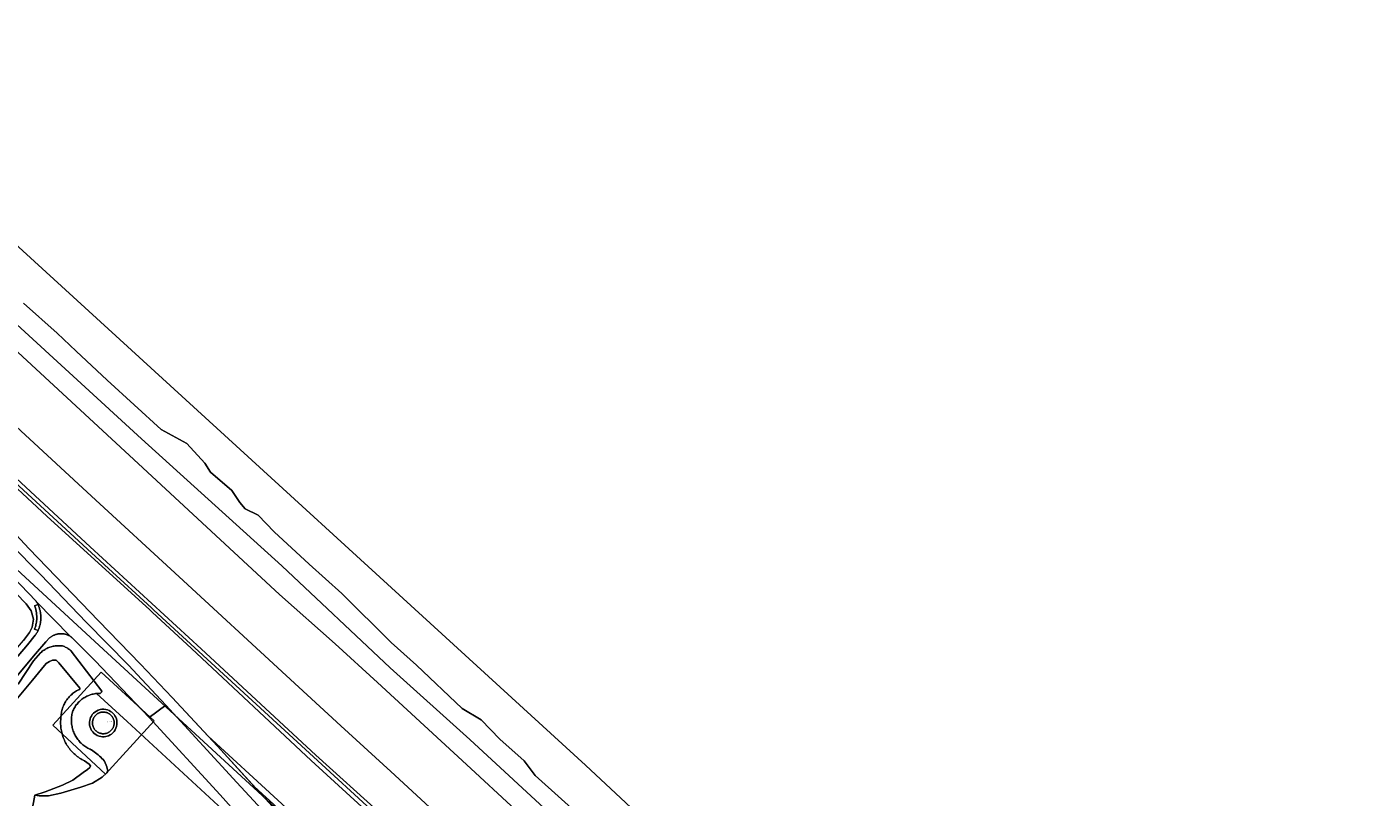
# Model space of a CAD drawing. Header units: metres. Extents: x 250001 to 257773, y 598992 to 609118.
# Tile 643 of 656: x 253521 to 253989, y 607611 to 607879. Entities that reach past the tile are written whole.
import ezdxf
from ezdxf.enums import TextEntityAlignment as Align
from ezdxf.lldxf.tags import DXFTag

# ---------------------------------------------------------------- set-up
doc = ezdxf.new("R2010")
doc.units = ezdxf.units.M
for name, color, linetype, lineweight in [('B-WE-GR-GRAS-GV', 252, 'Continuous', 13), ('B-WE-GW-TALUD_KRUIN-G', 252, 'Continuous', 18), ('B-WE-IE-TERREINAFSCHEIDING_KUNSTMATIG_HEKWERK-G', 252, 'IE-TERREINAFSCHEIDING-KUNSTMATIG', 18), ('B-WE-KG-GRENS_PERCEEL-G', 150, 'KG-PERCEEL', 18), ('B-WE-KG-GRENS_PERCEEL-S', 150, 'Continuous', 25), ('B-WE-OG-BEBOUWING_WINDTURBINE-GV', 1, 'Continuous', 18), ('B-WE-OG-WATER-GV', 252, 'Continuous', 18), ('B-WE-VH-VERHARDING_GESLOTEN-GV', 252, 'Continuous', 18), ('B-WE-VH-VERHARDING_HALFVERHARDING-GV', 252, 'Continuous', 18), ('B-WE-VH-VERHARDING_OPEN-GV', 252, 'Continuous', 18), ('X-XX-AL-REFERENTIE-G', 7, 'Continuous', 18)]:
    doc.layers.add(name, color=color, linetype=linetype, lineweight=lineweight)
doc.styles.add('NLCS-ISO', font='NLCS-ISO.ttf')
doc.styles.get("Standard").update_dxf_attribs({"font": 'NLCS-ISO.ttf'})
doc.linetypes.add('IE-TERREINAFSCHEIDING-KUNSTMATIG', pattern='A,4,[82,NLCS.shx,S=0.75,R=90,X=0,Y=0],4,-2', length=10)
tags = doc.linetypes.add('KG-PERCEEL', pattern='A,5.5,-2,["P",Standard,S=1.8,R=0,X=-0.5,Y=-0.9],-2,5.5,-2,[5,NLCS.SHX,S=0.75,R=0,X=0,Y=0],-2', length=19).pattern_tags.tags
tags[6] = DXFTag(74, 10)

# ---------------------------------------------------------------- blocks, each defined once
blk = doc.blocks.new('SKG-PERCEELNUMMER-SO')
at = {"style": 'NLCS-ISO', "oblique": 10, "flags": 1}
blk.add_attdef('GEMEENTECODE', text='', height=1.8, dxfattribs=at).set_placement((0, 2.6), align=Align.MIDDLE_CENTER)
at = {"style": 'NLCS-ISO', "oblique": 10}
blk.add_attdef('SECTIE', text='', height=1.8, dxfattribs=at).set_placement((-0.5, 0), align=Align.MIDDLE_RIGHT)
blk.add_attdef('PERCEELNUMMER', text='', height=1.8, dxfattribs=at).set_placement((0.5, 0), align=Align.MIDDLE_LEFT)
blk = doc.blocks.new('BS2021-132-Xref-KAD-20210617')
at = {"layer": 'B-WE-KG-GRENS_PERCEEL-G', "flags": 128}
for points in [[(253273.042, 608021.519), (253290.73, 608007.01), (253344.93, 607959.96), (253714.76, 607621.95), (253890.14, 607458.28), (253962.33, 607390.41), (253988.67, 607366.43)], [(253509.451, 607696.951), (253548.58, 607660.94), (253715.83, 607507), (253731.84, 607493.24), (253746.02, 607472.65), (253956.15, 607281.08), (253946.01, 607270.08)]]:
    blk.add_lwpolyline(points, dxfattribs=at)
blk.add_lwpolyline([(253564.8, 607637.325), (253546.395, 607654.266), (253529.572, 607635.852), (253547.927, 607618.875)], close=True, dxfattribs=at)
at = {"layer": 'B-WE-KG-GRENS_PERCEEL-S', "xscale": 0.2, "yscale": 0.2, "zscale": 0.2}
blk.add_blockref('SKG-PERCEELNUMMER-SO', (253548.895, 607637.028), dxfattribs=at).add_auto_attribs({'PERCEELNUMMER': '3439', 'SECTIE': 'A'})
blk = doc.blocks.new('BS2021-132-Xref-BGT-GRIJS-20210617-aangepast')
at = {"layer": 'B-WE-GR-GRAS-GV', "flags": 128}
for points in [[(253499.39, 607737.81), (253542.62, 607697.85), (253581.13, 607662.36), (253621.09, 607625.46), (253666.26, 607584.66), (253718.13, 607536.83), (253767.61, 607490.96), (253813.9, 607449.1), (253844.74, 607421.23), (253861.77, 607405.25), (253901.39, 607381.22), (253916.97, 607371.3), (253914, 607374.37), (253870.34, 607414.11), (253867.76, 607416.56), (253794.16, 607484.29), (253720.61, 607552.01), (253647.13, 607619.74), (253629.77, 607635.69), (253610.71, 607653.17), (253573.52, 607687.46), (253543.09, 607715.46), (253499.98, 607755.23)], [(253470.411, 607762.617), (253548.984, 607690.339), (253563.939, 607676.603), (253564.75, 607675.858), (253697.174, 607554.226), (253764.719, 607492.602), (253814.417, 607446.554), (253849.82, 607414.505), (253849.751, 607411.915), (253852.203, 607410.258), (253853.43, 607409.43), (253860.88, 607404.33), (253861.718, 607403.835), (253861.77, 607405.25), (253844.74, 607421.23), (253813.9, 607449.1), (253767.61, 607490.96), (253718.13, 607536.83), (253666.26, 607584.66), (253621.09, 607625.46), (253581.13, 607662.36), (253542.62, 607697.85), (253499.39, 607737.81)], [(253490.02, 607743.3), (253527.53, 607708.48), (253563.36, 607675.93), (253564.15, 607675.2), (253577.77, 607662.57), (253619.48, 607623.56), (253657.3, 607588.97), (253686.67, 607562.11), (253717.97, 607533.55), (253750.01, 607503.92), (253782.56, 607473.86), (253827.45, 607433.06), (253847.55, 607414.65), (253847.688, 607413.307), (253849.751, 607411.915), (253849.82, 607414.505), (253814.417, 607446.554), (253764.719, 607492.602), (253697.174, 607554.226), (253564.75, 607675.858), (253563.939, 607676.603), (253548.984, 607690.339), (253470.411, 607762.617)], [(253516.697, 607702.14), (253521.371, 607697.202), (253530.673, 607687.598), (253545.512, 607672.104), (253560.033, 607657.063), (253571.105, 607645.465), (253583.638, 607632.018), (253607.78, 607609.78)], [(253657.3, 607588.97), (253619.48, 607623.56), (253577.77, 607662.57), (253564.15, 607675.2), (253563.36, 607675.93), (253527.53, 607708.48), (253490.02, 607743.3)], [(253514.72, 607698.935), (253525.395, 607688.14), (253541.244, 607671.732), (253555.884, 607656.704), (253560.489, 607651.797), (253568.858, 607642.879), (253593.586, 607615.888), (253609.466, 607598.8)], [(253603.299, 607610.499), (253600.194, 607613.932), (253599.59, 607614.595), (253586.897, 607628.521), (253583.638, 607632.018), (253571.105, 607645.465), (253560.033, 607657.063), (253545.512, 607672.104), (253530.673, 607687.598), (253521.371, 607697.202), (253516.697, 607702.14)], [(253520.345, 607678.05), (253522.025, 607675.603), (253522.888, 607672.747), (253522.437, 607669.981), (253521.532, 607668.122), (253519.358, 607665.309)], [(253500.633, 607640.136), (253520.735, 607663.851), (253523.487, 607667.103), (253523.652, 607667.342), (253523.811, 607667.586), (253523.963, 607667.834), (253524.108, 607668.086), (253524.246, 607668.342), (253524.376, 607668.602), (253524.477, 607668.817), (253523.245, 607669.202), (253523.391, 607669.605), (253523.521, 607670.014), (253523.637, 607670.426), (253523.737, 607670.843), (253523.821, 607671.264), (253523.889, 607671.687), (253523.942, 607672.112), (253523.979, 607672.54), (253524, 607672.968), (253524.004, 607673.396), (253523.993, 607673.825), (253523.966, 607674.253), (253523.923, 607674.679), (253523.864, 607675.104), (253523.84, 607675.248), (253523.787, 607675.582), (253523.718, 607675.912), (253523.633, 607676.24), (253523.533, 607676.562), (253523.418, 607676.88), (253523.288, 607677.192), (253523.195, 607677.391), (253524.372, 607677.867), (253524.369, 607677.874), (253524.238, 607678.134), (253524.099, 607678.39), (253523.954, 607678.642), (253523.802, 607678.889), (253523.775, 607678.931), (253512.856, 607690.3)], [(253519.358, 607665.309), (253521.532, 607668.122), (253522.437, 607669.981), (253522.888, 607672.747), (253522.025, 607675.603), (253520.345, 607678.05)], [(253517.594, 607650.171), (253522.901, 607658.261), (253525.362, 607661.051), (253525.646, 607661.304), (253525.94, 607661.546), (253526.245, 607661.775), (253526.558, 607661.991), (253526.881, 607662.194), (253527.212, 607662.383), (253527.55, 607662.559), (253527.896, 607662.72), (253528.248, 607662.867), (253528.606, 607662.999), (253528.97, 607663.117), (253529.338, 607663.219), (253529.71, 607663.306), (253530.085, 607663.377), (253530.464, 607663.433), (253530.844, 607663.473), (253531.225, 607663.497), (253531.608, 607663.505), (253531.99, 607663.498), (253532.372, 607663.474), (253532.752, 607663.435), (253532.941, 607663.41), (253533.272, 607663.298), (253533.597, 607663.172), (253533.916, 607663.031), (253534.229, 607662.876), (253534.535, 607662.707), (253534.833, 607662.524), (253535.122, 607662.328), (253535.402, 607662.119), (253535.673, 607661.898), (253535.933, 607661.665), (253535.988, 607661.614), (253546.629, 607647.636), (253546.514, 607647.366), (253546.052, 607646.901), (253545.653, 607646.906), (253545.255, 607646.894), (253544.857, 607646.867), (253544.797, 607646.861), (253555.442, 607637.092), (253597.615, 607598.229)], [(253597.492, 607600.811), (253587.799, 607611.615), (253563.061, 607638.485), (253544.298, 607658.183), (253536.598, 607665.958), (253536.439, 607666.108), (253536.275, 607666.253), (253536.106, 607666.391), (253535.932, 607666.523), (253535.753, 607666.649), (253535.57, 607666.768), (253535.383, 607666.88), (253535.191, 607666.985), (253534.996, 607667.083), (253534.797, 607667.174), (253534.595, 607667.258), (253534.391, 607667.334), (253534.183, 607667.403), (253533.973, 607667.464), (253533.762, 607667.517), (253533.548, 607667.562), (253533.333, 607667.6), (253533.116, 607667.63), (253532.899, 607667.651), (253532.681, 607667.665), (253532.462, 607667.671), (253532.244, 607667.669), (253532.026, 607667.659), (253531.808, 607667.64), (253531.591, 607667.614), (253531.375, 607667.58), (253531.161, 607667.538), (253530.948, 607667.488), (253530.737, 607667.431), (253530.529, 607667.366), (253530.323, 607667.293), (253530.119, 607667.213), (253529.919, 607667.125), (253529.722, 607667.03), (253529.529, 607666.928), (253529.34, 607666.819), (253529.155, 607666.703), (253528.974, 607666.58), (253528.798, 607666.451), (253528.626, 607666.316), (253528.46, 607666.174), (253527.178, 607664.801), (253523.626, 607660.712), (253508.132, 607642.313)], [(253516.194, 607643.819), (253522.479, 607651.499), (253525.689, 607655.33), (253527.265, 607657.302), (253528.459, 607658.04), (253529.499, 607658.409), (253530.753, 607658.433), (253531.624, 607657.587), (253538.985, 607648.677), (253539.005, 607648.349), (253538.99, 607648.342), (253538.61, 607648.17), (253538.236, 607647.983), (253537.87, 607647.782), (253537.512, 607647.566), (253537.163, 607647.338), (253536.822, 607647.096), (253536.491, 607646.841), (253536.17, 607646.574), (253535.859, 607646.295), (253535.559, 607646.004), (253535.271, 607645.701), (253534.994, 607645.388), (253534.73, 607645.065), (253534.478, 607644.731), (253534.239, 607644.389), (253534.014, 607644.037), (253533.802, 607643.677), (253533.604, 607643.309), (253533.42, 607642.934), (253533.251, 607642.552), (253533.096, 607642.164), (253532.957, 607641.77), (253532.832, 607641.371), (253532.723, 607640.968), (253532.63, 607640.561), (253532.552, 607640.15), (253532.49, 607639.737), (253532.444, 607639.322), (253532.413, 607638.905), (253532.399, 607638.488), (253532.367, 607638.202), (253532.326, 607637.719), (253532.301, 607637.235), (253532.291, 607636.75), (253532.298, 607636.266), (253532.321, 607635.781), (253532.359, 607635.298), (253532.414, 607634.817), (253532.484, 607634.337), (253532.571, 607633.86), (253532.672, 607633.386), (253532.79, 607632.915), (253532.923, 607632.449), (253533.071, 607631.987), (253533.234, 607631.531), (253533.413, 607631.08), (253533.606, 607630.635), (253533.813, 607630.197), (253534.035, 607629.766), (253534.271, 607629.342), (253534.521, 607628.927), (253534.785, 607628.519), (253535.061, 607628.121), (253535.351, 607627.732), (253535.653, 607627.353), (253535.968, 607626.984), (253536.295, 607626.626), (253536.633, 607626.278), (253536.983, 607625.942), (253537.343, 607625.618), (253537.714, 607625.305), (253538.095, 607625.006), (253538.486, 607624.718), (253538.886, 607624.444), (253539.295, 607624.183), (253539.712, 607623.936), (253540.137, 607623.703), (253540.57, 607623.483), (253542.194, 607622.37), (253542.659, 607621.715), (253542.41, 607621.193), (253541.699, 607620.477), (253540.197, 607619.373), (253536.559, 607616.718), (253532.899, 607614.97), (253526.983, 607612.655), (253523.359, 607611.524), (253524.845, 607611.259), (253528.106, 607611.288), (253532.425, 607612.286), (253539.364, 607614.334), (253543.373, 607615.717), (253546.704, 607617.773), (253548.398, 607619.302), (253548.685, 607619.843), (253548.391, 607621.347), (253547.54, 607623.344), (253547.441, 607623.456), (253547.05, 607623.89), (253546.647, 607624.313), (253546.232, 607624.725), (253545.806, 607625.126), (253545.37, 607625.515), (253544.924, 607625.892), (253544.467, 607626.257), (253544, 607626.61), (253543.524, 607626.95), (253543.039, 607627.277), (253542.957, 607627.31), (253542.57, 607627.477), (253542.19, 607627.659), (253541.817, 607627.855), (253541.451, 607628.065), (253541.094, 607628.289), (253540.745, 607628.526), (253540.406, 607628.776), (253540.076, 607629.039), (253539.757, 607629.314), (253539.448, 607629.601), (253539.15, 607629.9), (253538.864, 607630.21), (253538.59, 607630.53), (253538.328, 607630.861), (253538.079, 607631.201), (253537.843, 607631.55), (253537.62, 607631.908), (253537.411, 607632.274), (253537.216, 607632.648), (253537.036, 607633.029), (253536.87, 607633.417), (253536.719, 607633.81), (253536.583, 607634.209), (253536.462, 607634.613), (253536.356, 607635.021), (253536.266, 607635.433), (253536.192, 607635.848), (253536.134, 607636.266), (253536.091, 607636.685), (253536.065, 607637.106), (253536.054, 607637.527), (253536.06, 607637.949), (253536.081, 607638.37), (253536.118, 607638.789), (253536.171, 607639.207), (253536.24, 607639.623), (253536.325, 607640.036), (253536.426, 607640.445), (253536.432, 607640.464), (253536.58, 607640.834), (253536.742, 607641.198), (253536.919, 607641.555), (253537.109, 607641.904), (253537.314, 607642.246), (253537.533, 607642.58), (253537.764, 607642.904), (253538.008, 607643.218), (253538.265, 607643.523), (253538.534, 607643.817), (253538.815, 607644.101), (253539.106, 607644.372), (253539.408, 607644.632), (253539.721, 607644.88), (253540.043, 607645.115), (253540.374, 607645.336), (253540.714, 607645.544), (253541.062, 607645.739), (253541.417, 607645.919), (253541.78, 607646.085), (253542.149, 607646.236), (253542.523, 607646.373), (253542.903, 607646.494), (253543.287, 607646.6), (253543.676, 607646.69), (253544.067, 607646.765), (253544.461, 607646.824), (253544.797, 607646.861), (253544.857, 607646.867), (253545.255, 607646.894), (253545.653, 607646.906), (253546.052, 607646.901), (253546.514, 607647.366), (253546.629, 607647.636), (253535.988, 607661.614), (253535.933, 607661.665), (253535.673, 607661.898), (253535.402, 607662.119), (253535.122, 607662.328), (253534.833, 607662.524), (253534.535, 607662.707), (253534.229, 607662.876), (253533.916, 607663.031), (253533.597, 607663.172), (253533.272, 607663.298), (253532.941, 607663.41), (253532.752, 607663.435), (253532.372, 607663.474), (253531.99, 607663.498), (253531.608, 607663.505), (253531.225, 607663.497), (253530.844, 607663.473), (253530.464, 607663.433), (253530.085, 607663.377), (253529.71, 607663.306), (253529.338, 607663.219), (253528.97, 607663.117), (253528.606, 607662.999), (253528.248, 607662.867), (253527.896, 607662.72), (253527.55, 607662.559), (253527.212, 607662.383), (253526.881, 607662.194), (253526.558, 607661.991), (253526.245, 607661.775), (253525.94, 607661.546), (253525.646, 607661.304), (253525.362, 607661.051), (253522.901, 607658.261), (253517.594, 607650.171)], [(253521.22, 607600.209), (253523.359, 607611.524), (253526.983, 607612.655), (253532.899, 607614.97), (253536.559, 607616.718), (253540.197, 607619.373), (253541.699, 607620.477), (253542.41, 607621.193), (253542.659, 607621.715), (253542.194, 607622.37), (253540.57, 607623.483), (253540.137, 607623.703), (253539.712, 607623.936), (253539.295, 607624.183), (253538.886, 607624.444), (253538.486, 607624.718), (253538.095, 607625.006), (253537.714, 607625.305), (253537.343, 607625.618), (253536.983, 607625.942), (253536.633, 607626.278), (253536.295, 607626.626), (253535.968, 607626.984), (253535.653, 607627.353), (253535.351, 607627.732), (253535.061, 607628.121), (253534.785, 607628.519), (253534.521, 607628.927), (253534.271, 607629.342), (253534.035, 607629.766), (253533.813, 607630.197), (253533.606, 607630.635), (253533.413, 607631.08), (253533.234, 607631.531), (253533.071, 607631.987), (253532.923, 607632.449), (253532.79, 607632.915), (253532.672, 607633.386), (253532.571, 607633.86), (253532.484, 607634.337), (253532.414, 607634.817), (253532.359, 607635.298), (253532.321, 607635.781), (253532.298, 607636.266), (253532.291, 607636.75), (253532.301, 607637.235), (253532.326, 607637.719), (253532.367, 607638.202), (253532.399, 607638.488), (253532.413, 607638.905), (253532.444, 607639.322), (253532.49, 607639.737), (253532.552, 607640.15), (253532.63, 607640.561), (253532.723, 607640.968), (253532.832, 607641.371), (253532.957, 607641.77), (253533.096, 607642.164), (253533.251, 607642.552), (253533.42, 607642.934), (253533.604, 607643.309), (253533.802, 607643.677), (253534.014, 607644.037), (253534.239, 607644.389), (253534.478, 607644.731), (253534.73, 607645.065), (253534.994, 607645.388), (253535.271, 607645.701), (253535.559, 607646.004), (253535.859, 607646.295), (253536.17, 607646.574), (253536.491, 607646.841), (253536.822, 607647.096), (253537.163, 607647.338), (253537.512, 607647.566), (253537.87, 607647.782), (253538.236, 607647.983), (253538.61, 607648.17), (253538.99, 607648.342), (253539.005, 607648.349), (253538.985, 607648.677), (253531.624, 607657.587), (253530.753, 607658.433), (253529.499, 607658.409), (253528.459, 607658.04), (253527.265, 607657.302), (253525.689, 607655.33), (253522.479, 607651.499), (253516.194, 607643.819)], [(253597.615, 607598.229), (253555.442, 607637.092), (253544.797, 607646.861), (253544.461, 607646.824), (253544.067, 607646.765), (253543.676, 607646.69), (253543.287, 607646.6), (253542.903, 607646.494), (253542.523, 607646.373), (253542.149, 607646.236), (253541.78, 607646.085), (253541.417, 607645.919), (253541.062, 607645.739), (253540.714, 607645.544), (253540.374, 607645.336), (253540.043, 607645.115), (253539.721, 607644.88), (253539.408, 607644.632), (253539.106, 607644.372), (253538.815, 607644.101), (253538.534, 607643.817), (253538.265, 607643.523), (253538.008, 607643.218), (253537.764, 607642.904), (253537.533, 607642.58), (253537.314, 607642.246), (253537.109, 607641.904), (253536.919, 607641.555), (253536.742, 607641.198), (253536.58, 607640.834), (253536.432, 607640.464), (253536.426, 607640.445), (253536.325, 607640.036), (253536.24, 607639.623), (253536.171, 607639.207), (253536.118, 607638.789), (253536.081, 607638.37), (253536.06, 607637.949), (253536.054, 607637.527), (253536.065, 607637.106), (253536.091, 607636.685), (253536.134, 607636.266), (253536.192, 607635.848), (253536.266, 607635.433), (253536.356, 607635.021), (253536.462, 607634.613), (253536.583, 607634.209), (253536.719, 607633.81), (253536.87, 607633.417), (253537.036, 607633.029), (253537.216, 607632.648), (253537.411, 607632.274), (253537.62, 607631.908), (253537.843, 607631.55), (253538.079, 607631.201), (253538.328, 607630.861), (253538.59, 607630.53), (253538.864, 607630.21), (253539.15, 607629.9), (253539.448, 607629.601), (253539.757, 607629.314), (253540.076, 607629.039), (253540.406, 607628.776), (253540.745, 607628.526), (253541.094, 607628.289), (253541.451, 607628.065), (253541.817, 607627.855), (253542.19, 607627.659), (253542.57, 607627.477), (253542.957, 607627.31), (253543.039, 607627.277), (253543.524, 607626.95), (253544, 607626.61), (253544.467, 607626.257), (253544.924, 607625.892), (253545.37, 607625.515), (253545.806, 607625.126), (253546.232, 607624.725), (253546.647, 607624.313), (253547.05, 607623.89), (253547.441, 607623.456), (253547.54, 607623.344), (253548.391, 607621.347), (253548.685, 607619.843), (253548.398, 607619.302), (253546.704, 607617.773), (253543.373, 607615.717), (253539.364, 607614.334), (253532.425, 607612.286), (253528.106, 607611.288), (253524.845, 607611.259), (253523.359, 607611.524), (253521.22, 607600.209)]]:
    blk.add_lwpolyline(points, dxfattribs=at)
for points in [[(253551.189, 607639.137), (253551.465, 607638.623), (253551.685, 607638.054), (253551.835, 607637.438), (253551.903, 607636.788), (253551.88, 607636.122), (253551.764, 607635.457), (253551.554, 607634.814), (253551.259, 607634.212), (253550.89, 607633.666), (253550.463, 607633.189), (253549.993, 607632.786), (253549.498, 607632.46), (253548.994, 607632.209), (253548.492, 607632.027), (253547.99, 607631.906), (253547.451, 607631.837), (253546.877, 607631.831), (253546.279, 607631.899), (253545.671, 607632.048), (253545.068, 607632.285), (253544.49, 607632.609), (253543.954, 607633.017), (253543.479, 607633.498), (253543.078, 607634.039), (253542.76, 607634.621), (253542.531, 607635.227), (253542.389, 607635.837), (253542.329, 607636.436), (253542.341, 607637.009), (253542.417, 607637.547), (253542.545, 607638.048), (253542.732, 607638.547), (253542.989, 607639.049), (253543.321, 607639.54), (253543.73, 607640.004), (253544.213, 607640.426), (253544.763, 607640.788), (253545.368, 607641.076), (253546.014, 607641.277), (253546.68, 607641.386), (253547.347, 607641.4), (253547.996, 607641.324), (253548.61, 607641.167), (253549.177, 607640.94), (253549.687, 607640.657), (253550.136, 607640.334), (253550.524, 607639.982), (253550.87, 607639.59)], [(253607.78, 607609.78), (253583.638, 607632.018), (253586.897, 607628.521), (253599.59, 607614.595), (253606.48, 607608.25), (253624.08, 607592.04), (253695.46, 607526.3), (253718.98, 607504.8), (253730.488, 607494.938), (253730.788, 607494.951), (253731.206, 607494.816), (253733.284, 607494.143), (253734.678, 607493.439), (253717.4, 607508.81), (253699.8, 607525.18), (253668.41, 607553.97), (253643.53, 607576.92)], [(253606.48, 607608.25), (253599.59, 607614.595), (253600.194, 607613.932), (253603.299, 607610.499), (253606.141, 607607.882), (253623.741, 607591.672), (253695.121, 607525.932), (253718.655, 607504.42), (253729.758, 607494.905), (253730.488, 607494.938), (253718.98, 607504.8), (253695.46, 607526.3), (253624.08, 607592.04)]]:
    blk.add_lwpolyline(points, close=True, dxfattribs=at)
at = {"layer": 'B-WE-GW-TALUD_KRUIN-G', "flags": 128}
for points in [[(253343.48, 607881.7), (253370.03, 607857.36), (253385.55, 607842.82), (253418.84, 607812.12), (253459.47, 607774.95), (253466.639, 607768.28), (253470.837, 607764.374), (253499.39, 607737.81), (253542.62, 607697.85), (253581.13, 607662.36), (253621.09, 607625.46), (253666.26, 607584.66), (253718.13, 607536.83), (253767.61, 607490.96), (253813.9, 607449.1), (253844.74, 607421.23), (253861.77, 607405.25), (253901.39, 607381.22), (253916.97, 607371.3)], [(253847.55, 607414.65), (253827.45, 607433.06), (253782.56, 607473.86), (253750.01, 607503.92), (253717.97, 607533.55), (253686.67, 607562.11), (253657.3, 607588.97), (253619.48, 607623.56), (253577.77, 607662.57), (253564.15, 607675.2), (253563.36, 607675.93), (253527.53, 607708.48), (253490.02, 607743.3), (253470.174, 607761.639), (253465.971, 607765.523), (253453.67, 607776.89), (253415.02, 607811.93), (253383.8, 607840.77), (253347.94, 607873.8), (253315.56, 607903.39), (253271.38, 607941.81), (253232.42, 607973.96), (253209.448, 607992.529)], [(253523.359, 607611.524), (253524.845, 607611.259), (253528.106, 607611.288), (253532.425, 607612.286), (253539.364, 607614.334), (253543.373, 607615.717), (253546.704, 607617.773), (253548.398, 607619.302), (253548.685, 607619.843), (253548.391, 607621.347), (253547.54, 607623.344), (253547.441, 607623.456), (253547.05, 607623.89), (253546.647, 607624.313), (253546.232, 607624.725), (253545.806, 607625.126), (253545.37, 607625.515), (253544.924, 607625.892), (253544.467, 607626.257), (253544, 607626.61), (253543.524, 607626.95), (253543.039, 607627.277), (253542.957, 607627.31), (253542.57, 607627.477), (253542.19, 607627.659), (253541.817, 607627.855), (253541.451, 607628.065), (253541.094, 607628.289), (253540.745, 607628.526), (253540.406, 607628.776), (253540.076, 607629.039), (253539.757, 607629.314), (253539.448, 607629.601), (253539.15, 607629.9), (253538.864, 607630.21), (253538.59, 607630.53), (253538.328, 607630.861), (253538.079, 607631.201), (253537.843, 607631.55), (253537.62, 607631.908), (253537.411, 607632.274), (253537.216, 607632.648), (253537.036, 607633.029), (253536.87, 607633.417), (253536.719, 607633.81), (253536.583, 607634.209), (253536.462, 607634.613), (253536.356, 607635.021), (253536.266, 607635.433), (253536.192, 607635.848), (253536.134, 607636.266), (253536.091, 607636.685), (253536.065, 607637.106), (253536.054, 607637.527), (253536.06, 607637.949), (253536.081, 607638.37), (253536.118, 607638.789), (253536.171, 607639.207), (253536.24, 607639.623), (253536.325, 607640.036), (253536.426, 607640.445), (253536.432, 607640.464), (253536.58, 607640.834), (253536.742, 607641.198), (253536.919, 607641.555), (253537.109, 607641.904), (253537.314, 607642.246), (253537.533, 607642.58), (253537.764, 607642.904), (253538.008, 607643.218), (253538.265, 607643.523), (253538.534, 607643.817), (253538.815, 607644.101), (253539.106, 607644.372), (253539.408, 607644.632), (253539.721, 607644.88), (253540.043, 607645.115), (253540.374, 607645.336), (253540.714, 607645.544), (253541.062, 607645.739), (253541.417, 607645.919), (253541.78, 607646.085), (253542.149, 607646.236), (253542.523, 607646.373), (253542.903, 607646.494), (253543.287, 607646.6), (253543.676, 607646.69), (253544.067, 607646.765), (253544.461, 607646.824), (253544.797, 607646.861), (253544.857, 607646.867), (253545.255, 607646.894), (253545.653, 607646.906), (253546.052, 607646.901), (253546.514, 607647.366), (253546.629, 607647.636), (253535.988, 607661.614), (253535.933, 607661.665), (253535.673, 607661.898), (253535.402, 607662.119), (253535.122, 607662.328), (253534.833, 607662.524), (253534.535, 607662.707), (253534.229, 607662.876), (253533.916, 607663.031), (253533.597, 607663.172), (253533.272, 607663.298), (253532.941, 607663.41), (253532.752, 607663.435), (253532.372, 607663.474), (253531.99, 607663.498), (253531.608, 607663.505), (253531.225, 607663.497), (253530.844, 607663.473), (253530.464, 607663.433), (253530.085, 607663.377), (253529.71, 607663.306), (253529.338, 607663.219), (253528.97, 607663.117), (253528.606, 607662.999), (253528.248, 607662.867), (253527.896, 607662.72), (253527.55, 607662.559), (253527.212, 607662.383), (253526.881, 607662.194), (253526.558, 607661.991), (253526.245, 607661.775), (253525.94, 607661.546), (253525.646, 607661.304), (253525.362, 607661.051), (253522.901, 607658.261), (253517.594, 607650.171)]]:
    blk.add_lwpolyline(points, dxfattribs=at)
at = {"layer": 'B-WE-IE-TERREINAFSCHEIDING_KUNSTMATIG_HEKWERK-G', "flags": 128}
for points in [[(253202.991, 607984), (253201.795, 607982.42), (253211.656, 607974.472), (253222.636, 607965.459), (253230.621, 607958.936), (253240.058, 607951.1), (253250.085, 607942.721), (253258.932, 607935.292), (253267.099, 607928.317), (253277.625, 607919.393), (253290.465, 607907.978), (253301.4, 607898.375), (253312.335, 607888.636), (253326.491, 607875.817), (253339.604, 607863.903), (253350.902, 607853.53), (253362.745, 607842.703), (253370.867, 607835.229), (253378.671, 607828.026), (253390.014, 607817.607), (253398, 607810.314), (253406.893, 607801.979), (253413.019, 607796.316), (253424.226, 607786.26), (253433.392, 607777.154), (253441.378, 607769.816), (253454.4, 607757.676), (253460.662, 607751.877), (253468.965, 607744.312), (253473.276, 607740.281), (253477.042, 607736.248), (253479.357, 607733.031), (253481.673, 607728.862), (253483.399, 607724.873), (253485.126, 607719.389), (253486.443, 607716.579), (253488.214, 607714.177), (253489.62, 607713.226), (253500.731, 607709.79), (253508.803, 607707.348), (253511.752, 607705.809), (253516.697, 607702.14), (253521.371, 607697.202), (253530.673, 607687.598), (253545.512, 607672.104), (253560.033, 607657.063), (253571.105, 607645.465), (253586.897, 607628.521), (253600.194, 607613.932), (253613.717, 607598.981), (253626.196, 607585.48), (253642.533, 607567.675), (253662.455, 607545.883), (253675.298, 607531.929), (253681.696, 607524.68), (253685.418, 607520.013), (253689.911, 607513.398), (253692.227, 607509.365), (253697.457, 607500), (253702.471, 607491.462), (253707.256, 607483.273), (253724.628, 607493.844), (253727.48, 607494.805), (253730.788, 607494.951), (253731.206, 607494.816)], [(253461.612, 607500), (253463.961, 607509.705), (253467.305, 607523.9), (253471.643, 607541.858), (253475.529, 607557.867), (253478.467, 607569.885), (253481.404, 607582.583), (253484.928, 607597.231), (253488.634, 607612.378), (253492.656, 607628.886), (253493.424, 607632.287), (253493.921, 607634.645), (253495.324, 607637.412), (253499.491, 607642.357), (253506.636, 607650.43), (253511.612, 607656.234), (253519.358, 607665.309), (253521.532, 607668.122), (253522.437, 607669.981), (253522.888, 607672.747), (253522.024, 607675.603), (253520.345, 607678.05), (253516.896, 607681.584), (253511.133, 607687.655), (253509.091, 607689.648), (253508.561, 607690.07), (253508.022, 607690.479), (253507.473, 607690.875), (253506.915, 607691.259), (253506.348, 607691.628), (253505.773, 607691.985), (253505.189, 607692.327), (253504.597, 607692.656), (253503.998, 607692.971), (253503.391, 607693.271), (253502.778, 607693.557), (253502.158, 607693.829), (253501.531, 607694.085), (253501.061, 607694.267), (253496.966, 607694.88), (253494.79, 607694.879), (253492.206, 607694.604), (253489.758, 607693.378), (253487.357, 607691.608), (253485.409, 607689.43), (253484.324, 607685.258), (253482.29, 607677.049), (253479.263, 607664.396), (253474.156, 607643.581), (253470.586, 607629.25), (253464.983, 607605.894), (253457.933, 607576.734), (253450.884, 607547.619), (253444.829, 607522.495), (253439.333, 607500)]]:
    blk.add_lwpolyline(points, dxfattribs=at)
at = {"layer": 'B-WE-OG-BEBOUWING_WINDTURBINE-GV', "flags": 128}
blk.add_lwpolyline([(253547.332, 607640.429), (253547.158, 607640.433), (253546.984, 607640.429), (253546.811, 607640.418), (253546.639, 607640.398), (253546.467, 607640.37), (253546.297, 607640.335), (253546.129, 607640.292), (253545.963, 607640.241), (253545.799, 607640.182), (253545.639, 607640.116), (253545.481, 607640.043), (253545.327, 607639.962), (253545.177, 607639.875), (253545.031, 607639.78), (253544.89, 607639.679), (253544.753, 607639.572), (253544.622, 607639.459), (253544.496, 607639.339), (253544.375, 607639.214), (253544.261, 607639.084), (253544.152, 607638.948), (253544.05, 607638.807), (253543.955, 607638.662), (253543.866, 607638.513), (253543.784, 607638.36), (253543.71, 607638.203), (253543.642, 607638.043), (253543.582, 607637.88), (253543.53, 607637.714), (253543.486, 607637.546), (253543.449, 607637.376), (253543.42, 607637.205), (253543.399, 607637.033), (253543.385, 607636.86), (253543.38, 607636.686), (253543.383, 607636.512), (253543.394, 607636.339), (253543.413, 607636.166), (253543.44, 607635.995), (253543.474, 607635.824), (253543.517, 607635.656), (253543.567, 607635.49), (253543.625, 607635.326), (253543.69, 607635.165), (253543.762, 607635.007), (253543.842, 607634.853), (253543.929, 607634.702), (253544.023, 607634.556), (253544.123, 607634.414), (253544.229, 607634.277), (253544.342, 607634.145), (253544.461, 607634.018), (253544.586, 607633.897), (253544.611, 607633.874), (253544.742, 607633.76), (253544.878, 607633.652), (253545.019, 607633.551), (253545.165, 607633.456), (253545.314, 607633.368), (253545.468, 607633.286), (253545.625, 607633.213), (253545.786, 607633.146), (253545.949, 607633.087), (253546.115, 607633.035), (253546.283, 607632.991), (253546.453, 607632.955), (253546.624, 607632.927), (253546.797, 607632.907), (253546.97, 607632.894), (253547.143, 607632.89), (253547.317, 607632.893), (253547.49, 607632.905), (253547.663, 607632.924), (253547.834, 607632.952), (253548.005, 607632.987), (253548.173, 607633.03), (253548.339, 607633.081), (253548.502, 607633.14), (253548.663, 607633.206), (253548.821, 607633.279), (253548.975, 607633.359), (253549.125, 607633.447), (253549.271, 607633.541), (253549.412, 607633.642), (253549.549, 607633.749), (253549.68, 607633.863), (253549.806, 607633.982), (253549.927, 607634.107), (253550.041, 607634.238), (253550.15, 607634.373), (253550.252, 607634.514), (253550.348, 607634.659), (253550.437, 607634.808), (253550.519, 607634.961), (253550.593, 607635.118), (253550.661, 607635.278), (253550.721, 607635.441), (253550.773, 607635.606), (253550.818, 607635.774), (253550.855, 607635.944), (253550.884, 607636.115), (253550.905, 607636.288), (253550.918, 607636.461), (253550.923, 607636.635), (253550.921, 607636.808), (253550.91, 607636.981), (253550.891, 607637.154), (253550.865, 607637.326), (253550.83, 607637.496), (253550.788, 607637.665), (253550.738, 607637.831), (253550.68, 607637.995), (253550.615, 607638.156), (253550.542, 607638.314), (253550.463, 607638.468), (253550.376, 607638.619), (253550.282, 607638.765), (253550.182, 607638.907), (253550.076, 607639.044), (253550.051, 607639.074), (253549.937, 607639.205), (253549.817, 607639.33), (253549.691, 607639.45), (253549.56, 607639.564), (253549.424, 607639.672), (253549.283, 607639.773), (253549.137, 607639.868), (253548.988, 607639.956), (253548.834, 607640.037), (253548.677, 607640.111), (253548.516, 607640.178), (253548.353, 607640.237), (253548.187, 607640.288), (253548.019, 607640.332), (253547.849, 607640.368), (253547.678, 607640.396), (253547.505, 607640.416)], close=True, dxfattribs=at)
at = {"layer": 'B-WE-OG-WATER-GV', "flags": 128}
blk.add_lwpolyline([(253519.374, 607782.571), (253531.159, 607772.125), (253537.766, 607765.875), (253548.48, 607755.786), (253567.23, 607738.644), (253576.247, 607733.733), (253582.497, 607726.948), (253584.372, 607723.823), (253591.782, 607717.484), (253594.639, 607713.288), (253596.425, 607711.055), (253600.979, 607708.823), (253606.603, 607703.109), (253618.746, 607691.86), (253630.085, 607681.592), (253647.227, 607664.628), (253656.066, 607656.771), (253671.975, 607641.656), (253678.534, 607637.742), (253685.001, 607631.016), (253693.537, 607623.428), (253697.28, 607618.381), (253730.466, 607588.572)], dxfattribs=at)
at = {"layer": 'B-WE-VH-VERHARDING_GESLOTEN-GV', "flags": 128}
for points in [[(253512.856, 607690.3), (253523.775, 607678.931), (253523.802, 607678.889), (253535.753, 607666.649), (253535.932, 607666.523), (253536.106, 607666.391), (253536.275, 607666.253), (253536.439, 607666.108), (253536.598, 607665.958), (253544.298, 607658.183), (253563.061, 607638.485), (253568.858, 607642.879), (253560.489, 607651.797), (253555.884, 607656.704), (253541.244, 607671.732), (253525.395, 607688.14), (253514.72, 607698.935)], [(253508.132, 607642.313), (253523.626, 607660.712), (253527.178, 607664.801), (253528.46, 607666.174), (253528.626, 607666.316), (253528.798, 607666.451), (253528.974, 607666.58), (253529.155, 607666.703), (253529.34, 607666.819), (253529.529, 607666.928), (253529.722, 607667.03), (253529.919, 607667.125), (253530.119, 607667.213), (253530.323, 607667.293), (253530.529, 607667.366), (253530.737, 607667.431), (253530.948, 607667.488), (253531.161, 607667.538), (253531.375, 607667.58), (253531.591, 607667.614), (253531.808, 607667.64), (253532.026, 607667.659), (253532.244, 607667.669), (253532.462, 607667.671), (253532.681, 607667.665), (253532.899, 607667.651), (253533.116, 607667.63), (253533.333, 607667.6), (253533.548, 607667.562), (253533.762, 607667.517), (253533.973, 607667.464), (253534.183, 607667.403), (253534.391, 607667.334), (253534.595, 607667.258), (253534.797, 607667.174), (253534.996, 607667.083), (253535.191, 607666.985), (253535.383, 607666.88), (253535.57, 607666.768), (253535.753, 607666.649), (253523.802, 607678.889), (253523.954, 607678.642), (253524.099, 607678.39), (253524.238, 607678.134), (253524.369, 607677.874), (253524.372, 607677.867), (253524.493, 607677.611), (253524.61, 607677.345), (253524.719, 607677.076), (253524.821, 607676.803), (253524.916, 607676.528), (253525.003, 607676.251), (253525.082, 607675.971), (253525.153, 607675.689), (253525.217, 607675.405), (253525.273, 607675.12), (253525.321, 607674.833), (253525.361, 607674.545), (253525.393, 607674.256), (253525.418, 607673.966), (253525.434, 607673.675), (253525.442, 607673.385), (253525.442, 607673.094), (253525.435, 607672.803), (253525.419, 607672.512), (253525.395, 607672.223), (253525.363, 607671.933), (253525.324, 607671.645), (253525.276, 607671.359), (253525.221, 607671.073), (253525.157, 607670.789), (253525.086, 607670.507), (253525.008, 607670.227), (253524.921, 607669.949), (253524.827, 607669.674), (253524.726, 607669.402), (253524.617, 607669.132), (253524.5, 607668.865), (253524.477, 607668.817), (253524.376, 607668.602), (253524.246, 607668.342), (253524.108, 607668.086), (253523.963, 607667.834), (253523.811, 607667.586), (253523.652, 607667.342), (253523.487, 607667.103), (253520.735, 607663.851), (253500.633, 607640.136)], [(253609.466, 607598.8), (253593.586, 607615.888), (253568.858, 607642.879), (253563.061, 607638.485), (253587.799, 607611.615), (253597.492, 607600.811)]]:
    blk.add_lwpolyline(points, dxfattribs=at)
at = {"layer": 'B-WE-VH-VERHARDING_HALFVERHARDING-GV', "flags": 128}
for points in [[(253515.67, 607776.38), (253560.47, 607735.44), (253609.27, 607691.22), (253646.86, 607655.83), (253674.57, 607630.91), (253704.98, 607602.89)], [(253730.466, 607588.572), (253697.28, 607618.381), (253693.537, 607623.428), (253685.001, 607631.016), (253678.534, 607637.742), (253671.975, 607641.656), (253656.066, 607656.771), (253647.227, 607664.628), (253630.085, 607681.592), (253618.746, 607691.86), (253606.603, 607703.109), (253600.979, 607708.823), (253596.425, 607711.055), (253594.639, 607713.288), (253591.782, 607717.484), (253584.372, 607723.823), (253582.497, 607726.948), (253576.247, 607733.733), (253567.23, 607738.644), (253548.48, 607755.786), (253537.766, 607765.875), (253531.159, 607772.125), (253519.374, 607782.571)]]:
    blk.add_lwpolyline(points, dxfattribs=at)
at = {"layer": 'B-WE-VH-VERHARDING_OPEN-GV', "flags": 128}
for points in [[(253509.63, 607772.62), (253557.74, 607728.27), (253608.36, 607681.27), (253627.78, 607664.12), (253642.48, 607650.67), (253674.95, 607620.78), (253717.07, 607581.87)], [(253704.98, 607602.89), (253674.57, 607630.91), (253646.86, 607655.83), (253609.27, 607691.22), (253560.47, 607735.44), (253515.67, 607776.38)]]:
    blk.add_lwpolyline(points, dxfattribs=at)
for points in [[(253524.493, 607677.611), (253524.372, 607677.867), (253523.195, 607677.391), (253523.288, 607677.192), (253523.418, 607676.88), (253523.533, 607676.562), (253523.633, 607676.24), (253523.718, 607675.912), (253523.787, 607675.582), (253523.84, 607675.248), (253523.864, 607675.104), (253523.923, 607674.679), (253523.966, 607674.253), (253523.993, 607673.825), (253524.004, 607673.396), (253524, 607672.968), (253523.979, 607672.54), (253523.942, 607672.112), (253523.889, 607671.687), (253523.821, 607671.264), (253523.737, 607670.843), (253523.637, 607670.426), (253523.521, 607670.014), (253523.391, 607669.605), (253523.245, 607669.202), (253524.477, 607668.817), (253524.5, 607668.865), (253524.617, 607669.132), (253524.726, 607669.402), (253524.827, 607669.674), (253524.921, 607669.949), (253525.008, 607670.227), (253525.086, 607670.507), (253525.157, 607670.789), (253525.221, 607671.073), (253525.276, 607671.359), (253525.324, 607671.645), (253525.363, 607671.933), (253525.395, 607672.223), (253525.419, 607672.512), (253525.435, 607672.803), (253525.442, 607673.094), (253525.442, 607673.385), (253525.434, 607673.675), (253525.418, 607673.966), (253525.393, 607674.256), (253525.361, 607674.545), (253525.321, 607674.833), (253525.273, 607675.12), (253525.217, 607675.405), (253525.153, 607675.689), (253525.082, 607675.971), (253525.003, 607676.251), (253524.916, 607676.528), (253524.821, 607676.803), (253524.719, 607677.076), (253524.61, 607677.345)], [(253547.996, 607641.324), (253547.347, 607641.4), (253546.68, 607641.386), (253546.014, 607641.277), (253545.368, 607641.076), (253544.763, 607640.788), (253544.213, 607640.426), (253543.73, 607640.004), (253543.321, 607639.54), (253542.989, 607639.049), (253542.732, 607638.547), (253542.545, 607638.048), (253542.417, 607637.547), (253542.341, 607637.009), (253542.329, 607636.436), (253542.389, 607635.837), (253542.531, 607635.227), (253542.76, 607634.621), (253543.078, 607634.039), (253543.479, 607633.498), (253543.954, 607633.017), (253544.49, 607632.609), (253545.068, 607632.285), (253545.671, 607632.048), (253546.279, 607631.899), (253546.877, 607631.831), (253547.451, 607631.837), (253547.99, 607631.906), (253548.492, 607632.027), (253548.994, 607632.209), (253549.498, 607632.46), (253549.993, 607632.786), (253550.463, 607633.189), (253550.89, 607633.666), (253551.259, 607634.212), (253551.554, 607634.814), (253551.764, 607635.457), (253551.88, 607636.122), (253551.903, 607636.788), (253551.835, 607637.438), (253551.685, 607638.054), (253551.465, 607638.623), (253551.189, 607639.137), (253550.87, 607639.59), (253550.524, 607639.982), (253550.136, 607640.334), (253549.687, 607640.657), (253549.177, 607640.94), (253548.61, 607641.167)], [(253546.984, 607640.429), (253547.158, 607640.433), (253547.332, 607640.429), (253547.505, 607640.416), (253547.678, 607640.396), (253547.849, 607640.368), (253548.019, 607640.332), (253548.187, 607640.288), (253548.353, 607640.237), (253548.516, 607640.178), (253548.677, 607640.111), (253548.834, 607640.037), (253548.988, 607639.956), (253549.137, 607639.868), (253549.283, 607639.773), (253549.424, 607639.672), (253549.56, 607639.564), (253549.691, 607639.45), (253549.817, 607639.33), (253549.937, 607639.205), (253550.051, 607639.074), (253550.076, 607639.044), (253550.182, 607638.907), (253550.282, 607638.765), (253550.376, 607638.619), (253550.463, 607638.468), (253550.542, 607638.314), (253550.615, 607638.156), (253550.68, 607637.995), (253550.738, 607637.831), (253550.788, 607637.665), (253550.83, 607637.496), (253550.865, 607637.326), (253550.891, 607637.154), (253550.91, 607636.981), (253550.921, 607636.808), (253550.923, 607636.635), (253550.918, 607636.461), (253550.905, 607636.288), (253550.884, 607636.115), (253550.855, 607635.944), (253550.818, 607635.774), (253550.773, 607635.606), (253550.721, 607635.441), (253550.661, 607635.278), (253550.593, 607635.118), (253550.519, 607634.961), (253550.437, 607634.808), (253550.348, 607634.659), (253550.252, 607634.514), (253550.15, 607634.373), (253550.041, 607634.238), (253549.927, 607634.107), (253549.806, 607633.982), (253549.68, 607633.863), (253549.549, 607633.749), (253549.412, 607633.642), (253549.271, 607633.541), (253549.125, 607633.447), (253548.975, 607633.359), (253548.821, 607633.279), (253548.663, 607633.206), (253548.502, 607633.14), (253548.339, 607633.081), (253548.173, 607633.03), (253548.005, 607632.987), (253547.834, 607632.952), (253547.663, 607632.924), (253547.49, 607632.905), (253547.317, 607632.893), (253547.143, 607632.89), (253546.97, 607632.894), (253546.797, 607632.907), (253546.624, 607632.927), (253546.453, 607632.955), (253546.283, 607632.991), (253546.115, 607633.035), (253545.949, 607633.087), (253545.786, 607633.146), (253545.625, 607633.213), (253545.468, 607633.286), (253545.314, 607633.368), (253545.165, 607633.456), (253545.019, 607633.551), (253544.878, 607633.652), (253544.742, 607633.76), (253544.611, 607633.874), (253544.586, 607633.897), (253544.461, 607634.018), (253544.342, 607634.145), (253544.229, 607634.277), (253544.123, 607634.414), (253544.023, 607634.556), (253543.929, 607634.702), (253543.842, 607634.853), (253543.762, 607635.007), (253543.69, 607635.165), (253543.625, 607635.326), (253543.567, 607635.49), (253543.517, 607635.656), (253543.474, 607635.824), (253543.44, 607635.995), (253543.413, 607636.166), (253543.394, 607636.339), (253543.383, 607636.512), (253543.38, 607636.686), (253543.385, 607636.86), (253543.399, 607637.033), (253543.42, 607637.205), (253543.449, 607637.376), (253543.486, 607637.546), (253543.53, 607637.714), (253543.582, 607637.88), (253543.642, 607638.043), (253543.71, 607638.203), (253543.784, 607638.36), (253543.866, 607638.513), (253543.955, 607638.662), (253544.05, 607638.807), (253544.152, 607638.948), (253544.261, 607639.084), (253544.375, 607639.214), (253544.496, 607639.339), (253544.622, 607639.459), (253544.753, 607639.572), (253544.89, 607639.679), (253545.031, 607639.78), (253545.177, 607639.875), (253545.327, 607639.962), (253545.481, 607640.043), (253545.639, 607640.116), (253545.799, 607640.182), (253545.963, 607640.241), (253546.129, 607640.292), (253546.297, 607640.335), (253546.467, 607640.37), (253546.639, 607640.398), (253546.811, 607640.418)]]:
    blk.add_lwpolyline(points, close=True, dxfattribs=at)

msp = doc.modelspace()

# ---------------------------------------------------------------- block references
at = {"layer": 'X-XX-AL-REFERENTIE-G'}
for name in ['BS2021-132-Xref-BGT-GRIJS-20210617-aangepast', 'BS2021-132-Xref-KAD-20210617']:
    msp.add_blockref(name, (0, 0), dxfattribs=at)

doc.saveas('drawing.dxf')
